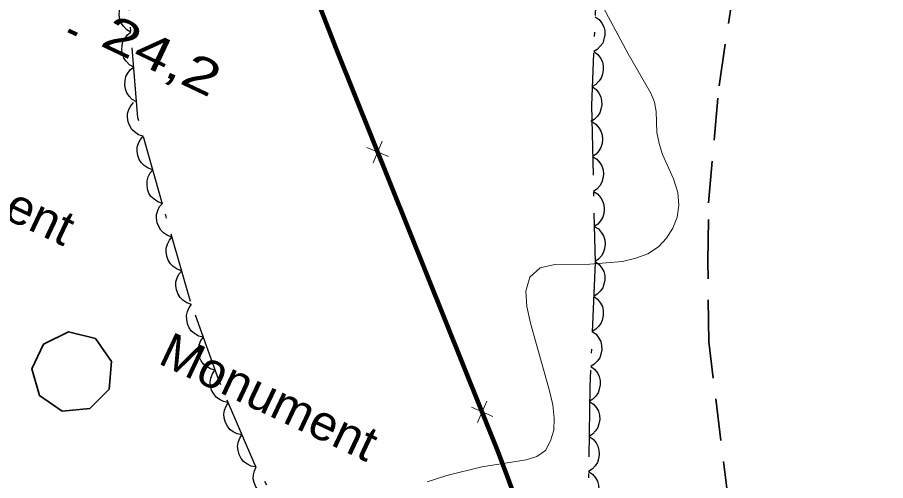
# Model space of a CAD drawing. Extents: x 356765 to 358572, y 5103174 to 5104650.
# Drawn here: x 357377.11 to 357414.32, y 5104156.65 to 5104176.51 of the extents above; entities that cross this region are included whole.
import ezdxf

# ---------------------------------------------------------------- set-up
doc = ezdxf.new("R2010")
doc.units = 0
doc.header["$LTSCALE"] = 0.6
doc.linetypes.add('DOT_DASHED', pattern=[7.7, 5, -1.2, 0.3, -1.2])
doc.linetypes.add('MEDIUM_DASHED', pattern=[4.5, 3, -1.5])
for name, color, linetype, lineweight in [('2', 7, 'Continuous', 13), ('21', 7, 'Continuous', 53), ('3', 7, 'Continuous', 140), ('37', 7, 'Continuous', 13), ('39', 7, 'Continuous', 35), ('44', 7, 'Continuous', 25)]:
    doc.layers.add(name, color=color, linetype=linetype, lineweight=lineweight)

msp = doc.modelspace()

# ---------------------------------------------------------------- linework, layer by layer
at = {"layer": '2'}
msp.add_lwpolyline([(357402.02, 5104177.34), (357403.29, 5104174.95), (357404.26, 5104173.26), (357404.41, 5104172.87), (357404.48, 5104172.47), (357404.52, 5104171.57), (357404.62, 5104171.11), (357404.76, 5104170.63), (357405.23, 5104169.59), (357405.41, 5104169.01), (357405.46, 5104168.46), (357405.38, 5104167.95), (357405.2, 5104167.47), (357404.93, 5104167.04), (357404.58, 5104166.67), (357404.13, 5104166.38), (357403.62, 5104166.19), (357403.05, 5104166.05), (357401.64, 5104165.93), (357400.15, 5104165.92), (357399.52, 5104165.78), (357399.08, 5104165.37), (357398.9, 5104164.78), (357398.94, 5104164.12), (357399.1, 5104163.4), (357399.92, 5104160.51), (357400.06, 5104159.9), (357400.12, 5104159.33), (357400.1, 5104158.82), (357399.96, 5104158.36), (357399.75, 5104157.95), (357399.37, 5104157.69), (357398.91, 5104157.55), (357397.02, 5104157.25), (357395.52, 5104156.88), (357394.67, 5104156.61)], dxfattribs=at)
at = {"layer": '21', "linetype": 'MEDIUM_DASHED', "lineweight": 35}
msp.add_lwpolyline([(357414.65, 5104122.19), (357413.63, 5104125.97), (357412.67, 5104130.22), (357410.99, 5104137.2), (357409.87, 5104142.41), (357408.47, 5104148.85), (357407.59, 5104155.69), (357406.74, 5104162.6), (357406.7, 5104166.04), (357406.73, 5104168.56), (357407.18, 5104173.58), (357407.83, 5104177.91), (357409.35, 5104185.56), (357410.91, 5104193.29), (357411.64, 5104200.2), (357411.76, 5104201.32), (357412.52, 5104206.01), (357412.6, 5104206.52), (357414.54, 5104216.88)], dxfattribs=at)
at = {"layer": '3'}
msp.add_line((357379.31, 5104175.95), (357379.67, 5104175.78), dxfattribs=at)
at = {"layer": '37'}
for p, q in [((357388.52, 5104180.97), (357390.33, 5104176.31)), ((357392.09, 5104170.93), (357393.02, 5104170.54)), ((357392.36, 5104170.28), (357392.75, 5104171.2)), ((357392.93, 5104169.81), (357394.79, 5104165.17)), ((357394.79, 5104165.17), (357396.66, 5104160.53)), ((357396.83, 5104159.14), (357397.23, 5104160.06)), ((357396.57, 5104159.8), (357397.49, 5104159.41))]:
    msp.add_line(p, q, dxfattribs=at)
at = {"layer": '37', "lineweight": 158}
msp.add_lwpolyline([(357360.09, 5104211.08), (357363.61, 5104212.47), (357374.31, 5104217.64), (357379.4, 5104203.77), (357382.51, 5104196.2), (357385.81, 5104187.93), (357390.79, 5104175.13), (357397.75, 5104157.81), (357405.01, 5104138.33), (357389.51, 5104133.29), (357382.76, 5104130.8), (357381.3, 5104129.59)], dxfattribs=at)
at = {"layer": '37'}
for points in [[(357390.33, 5104176.31), (357390.79, 5104175.13), (357392.18, 5104171.66)], [(357397.4, 5104158.67), (357397.75, 5104157.81), (357399.17, 5104154)]]:
    msp.add_lwpolyline(points, dxfattribs=at)
at = {"layer": '39'}
msp.add_lwpolyline([(357381.15, 5104161.76), (357380.46, 5104162.74), (357379.31, 5104163.03), (357378.24, 5104162.51), (357377.74, 5104161.44), (357378.06, 5104160.3), (357379.04, 5104159.63), (357380.22, 5104159.74), (357381.05, 5104160.58), (357381.15, 5104161.76)], close=True, dxfattribs=at)
at = {"layer": '44', "linetype": 'DOT_DASHED'}
msp.add_lwpolyline([(357402, 5104179.59), (357401.71, 5104172.74), (357401.87, 5104166.01), (357401.64, 5104160.68), (357401.57, 5104155.65), (357401.94, 5104149.98), (357403.49, 5104140.15), (357402.93, 5104137.73), (357402, 5104137.46), (357400.97, 5104138.43), (357399.68, 5104140.31), (357398.09, 5104142.37), (357397.36, 5104143.16), (357394.58, 5104145.88), (357393.29, 5104147.77), (357392.13, 5104149.19), (357391, 5104151.38), (357389.71, 5104153.27), (357387.29, 5104157.34), (357385.76, 5104160.92), (357384.54, 5104164.33), (357383.34, 5104168.5), (357382.28, 5104172.21), (357381.88, 5104177.12)], dxfattribs=at)
at = {"layer": '44'}
for points in [[(357381.98, 5104175.88), (357381.8, 5104175.98), (357381.66, 5104176.13), (357381.56, 5104176.26), (357381.5, 5104176.42), (357381.47, 5104176.61), (357381.49, 5104176.8), (357381.52, 5104176.96), (357381.6, 5104177.11), (357381.72, 5104177.26), (357381.86, 5104177.37)], [(357401.87, 5104176.54), (357402.04, 5104176.42), (357402.16, 5104176.26), (357402.24, 5104176.11), (357402.28, 5104175.94), (357402.29, 5104175.76), (357402.25, 5104175.57), (357402.2, 5104175.41), (357402.09, 5104175.27), (357401.96, 5104175.14), (357401.81, 5104175.05)], [(357382.1, 5104174.38), (357381.92, 5104174.48), (357381.78, 5104174.63), (357381.68, 5104174.76), (357381.63, 5104174.93), (357381.59, 5104175.11), (357381.61, 5104175.3), (357381.64, 5104175.46), (357381.73, 5104175.62), (357381.84, 5104175.76), (357381.98, 5104175.88)], [(357401.81, 5104175.05), (357401.98, 5104174.92), (357402.1, 5104174.76), (357402.18, 5104174.61), (357402.21, 5104174.44), (357402.22, 5104174.26), (357402.18, 5104174.07), (357402.13, 5104173.91), (357402.03, 5104173.77), (357401.9, 5104173.64), (357401.74, 5104173.55)], [(357382.22, 5104172.89), (357382.04, 5104172.99), (357381.9, 5104173.14), (357381.81, 5104173.27), (357381.75, 5104173.43), (357381.72, 5104173.62), (357381.73, 5104173.81), (357381.76, 5104173.97), (357381.85, 5104174.12), (357381.96, 5104174.27), (357382.1, 5104174.38)], [(357401.74, 5104173.55), (357401.91, 5104173.42), (357402.03, 5104173.26), (357402.11, 5104173.11), (357402.15, 5104172.94), (357402.16, 5104172.76), (357402.12, 5104172.57), (357402.07, 5104172.42), (357401.97, 5104172.27), (357401.83, 5104172.14), (357401.68, 5104172.05)], [(357382.51, 5104171.42), (357382.31, 5104171.48), (357382.14, 5104171.6), (357382.02, 5104171.71), (357381.93, 5104171.86), (357381.86, 5104172.04), (357381.84, 5104172.23), (357381.84, 5104172.39), (357381.89, 5104172.56), (357381.98, 5104172.72), (357382.09, 5104172.86)], [(357401.73, 5104172.05), (357401.9, 5104171.93), (357402.03, 5104171.78), (357402.12, 5104171.64), (357402.17, 5104171.47), (357402.19, 5104171.29), (357402.17, 5104171.1), (357402.12, 5104170.94), (357402.03, 5104170.79), (357401.91, 5104170.65), (357401.76, 5104170.55)], [(357382.92, 5104169.98), (357382.72, 5104170.04), (357382.55, 5104170.16), (357382.43, 5104170.27), (357382.34, 5104170.42), (357382.28, 5104170.59), (357382.25, 5104170.78), (357382.25, 5104170.95), (357382.31, 5104171.12), (357382.39, 5104171.28), (357382.51, 5104171.42)], [(357401.76, 5104170.55), (357401.94, 5104170.43), (357402.07, 5104170.28), (357402.16, 5104170.14), (357402.21, 5104169.97), (357402.23, 5104169.79), (357402.2, 5104169.6), (357402.16, 5104169.44), (357402.07, 5104169.29), (357401.94, 5104169.15), (357401.8, 5104169.05)], [(357383.33, 5104168.53), (357383.13, 5104168.6), (357382.97, 5104168.72), (357382.84, 5104168.83), (357382.75, 5104168.98), (357382.69, 5104169.15), (357382.67, 5104169.34), (357382.67, 5104169.51), (357382.72, 5104169.67), (357382.8, 5104169.84), (357382.92, 5104169.98)], [(357401.8, 5104169.05), (357401.97, 5104168.94), (357402.11, 5104168.78), (357402.19, 5104168.64), (357402.24, 5104168.47), (357402.26, 5104168.29), (357402.24, 5104168.1), (357402.2, 5104167.94), (357402.1, 5104167.79), (357401.98, 5104167.65), (357401.83, 5104167.55)], [(357383.74, 5104167.09), (357383.55, 5104167.16), (357383.38, 5104167.27), (357383.26, 5104167.39), (357383.17, 5104167.54), (357383.1, 5104167.71), (357383.08, 5104167.9), (357383.08, 5104168.06), (357383.13, 5104168.23), (357383.21, 5104168.4), (357383.33, 5104168.53)], [(357401.83, 5104167.55), (357402.01, 5104167.44), (357402.14, 5104167.28), (357402.23, 5104167.14), (357402.28, 5104166.97), (357402.3, 5104166.79), (357402.27, 5104166.6), (357402.23, 5104166.44), (357402.14, 5104166.29), (357402.02, 5104166.15), (357401.87, 5104166.05)], [(357384.16, 5104165.65), (357383.96, 5104165.72), (357383.79, 5104165.83), (357383.67, 5104165.94), (357383.58, 5104166.1), (357383.52, 5104166.27), (357383.49, 5104166.46), (357383.49, 5104166.62), (357383.55, 5104166.79), (357383.63, 5104166.96), (357383.74, 5104167.09)], [(357401.87, 5104166.05), (357402.04, 5104165.92), (357402.16, 5104165.76), (357402.24, 5104165.62), (357402.28, 5104165.44), (357402.29, 5104165.26), (357402.25, 5104165.07), (357402.2, 5104164.92), (357402.09, 5104164.78), (357401.96, 5104164.64), (357401.81, 5104164.55)], [(357384.57, 5104164.21), (357384.38, 5104164.27), (357384.21, 5104164.39), (357384.09, 5104164.5), (357384, 5104164.65), (357383.93, 5104164.83), (357383.91, 5104165.02), (357383.91, 5104165.18), (357383.96, 5104165.35), (357384.04, 5104165.51), (357384.16, 5104165.65)], [(357401.81, 5104164.55), (357401.97, 5104164.43), (357402.1, 5104164.26), (357402.18, 5104164.12), (357402.21, 5104163.95), (357402.22, 5104163.76), (357402.18, 5104163.57), (357402.13, 5104163.42), (357402.03, 5104163.28), (357401.9, 5104163.15), (357401.74, 5104163.05)], [(357385.09, 5104162.8), (357384.88, 5104162.85), (357384.71, 5104162.96), (357384.58, 5104163.06), (357384.48, 5104163.21), (357384.41, 5104163.37), (357384.37, 5104163.56), (357384.36, 5104163.73), (357384.4, 5104163.9), (357384.48, 5104164.07), (357384.58, 5104164.21)], [(357401.74, 5104163.05), (357401.91, 5104162.93), (357402.03, 5104162.76), (357402.11, 5104162.62), (357402.15, 5104162.45), (357402.16, 5104162.26), (357402.12, 5104162.08), (357402.07, 5104161.92), (357401.96, 5104161.78), (357401.83, 5104161.65), (357401.68, 5104161.55)], [(357385.59, 5104161.39), (357385.39, 5104161.44), (357385.22, 5104161.55), (357385.09, 5104161.65), (357384.99, 5104161.79), (357384.91, 5104161.96), (357384.88, 5104162.15), (357384.87, 5104162.31), (357384.91, 5104162.48), (357384.98, 5104162.66), (357385.09, 5104162.8)], [(357401.68, 5104161.55), (357401.85, 5104161.43), (357401.97, 5104161.27), (357402.05, 5104161.12), (357402.08, 5104160.95), (357402.09, 5104160.76), (357402.05, 5104160.58), (357402, 5104160.42), (357401.9, 5104160.28), (357401.77, 5104160.15), (357401.61, 5104160.05)], [(357386.15, 5104160), (357385.95, 5104160.04), (357385.77, 5104160.13), (357385.63, 5104160.23), (357385.53, 5104160.37), (357385.44, 5104160.53), (357385.39, 5104160.72), (357385.37, 5104160.88), (357385.4, 5104161.05), (357385.47, 5104161.23), (357385.56, 5104161.38)], [(357401.63, 5104160.05), (357401.8, 5104159.93), (357401.93, 5104159.77), (357402.01, 5104159.63), (357402.06, 5104159.46), (357402.07, 5104159.28), (357402.03, 5104159.09), (357401.99, 5104158.93), (357401.89, 5104158.79), (357401.76, 5104158.65), (357401.61, 5104158.55)], [(357386.74, 5104158.62), (357386.54, 5104158.66), (357386.36, 5104158.75), (357386.22, 5104158.85), (357386.12, 5104158.99), (357386.03, 5104159.15), (357385.98, 5104159.34), (357385.96, 5104159.5), (357385.99, 5104159.67), (357386.06, 5104159.85), (357386.15, 5104160)], [(357387.33, 5104157.24), (357387.13, 5104157.28), (357386.95, 5104157.37), (357386.81, 5104157.47), (357386.71, 5104157.61), (357386.62, 5104157.77), (357386.57, 5104157.96), (357386.55, 5104158.12), (357386.58, 5104158.29), (357386.65, 5104158.47), (357386.74, 5104158.62)], [(357401.61, 5104158.55), (357401.78, 5104158.43), (357401.91, 5104158.28), (357401.99, 5104158.13), (357402.03, 5104157.96), (357402.05, 5104157.78), (357402.01, 5104157.59), (357401.97, 5104157.43), (357401.87, 5104157.29), (357401.74, 5104157.15), (357401.59, 5104157.05)], [(357388.11, 5104155.96), (357387.9, 5104155.97), (357387.71, 5104156.04), (357387.57, 5104156.12), (357387.44, 5104156.24), (357387.33, 5104156.39), (357387.26, 5104156.57), (357387.22, 5104156.73), (357387.23, 5104156.9), (357387.27, 5104157.08), (357387.35, 5104157.25)], [(357401.59, 5104157.05), (357401.76, 5104156.93), (357401.89, 5104156.78), (357401.97, 5104156.63), (357402.01, 5104156.46), (357402.03, 5104156.28), (357401.99, 5104156.09), (357401.95, 5104155.93), (357401.85, 5104155.79), (357401.72, 5104155.65), (357401.57, 5104155.55)]]:
    msp.add_lwpolyline(points, dxfattribs=at)

# ---------------------------------------------------------------- texts
at = {"layer": '3', "width": 1.35}
msp.add_text('24,2   ', height=1.5, rotation=334.619, dxfattribs=at).set_placement((357380.61, 5104175.32))
at = {"layer": '39', "width": 1.05}
for rotation, p in [(334.72, (357370.1, 5104170.94)), (334.69, (357383.09, 5104161.7))]:
    msp.add_text('Monument', height=1.5, rotation=rotation, dxfattribs=at).set_placement(p)

doc.saveas('drawing.dxf')
